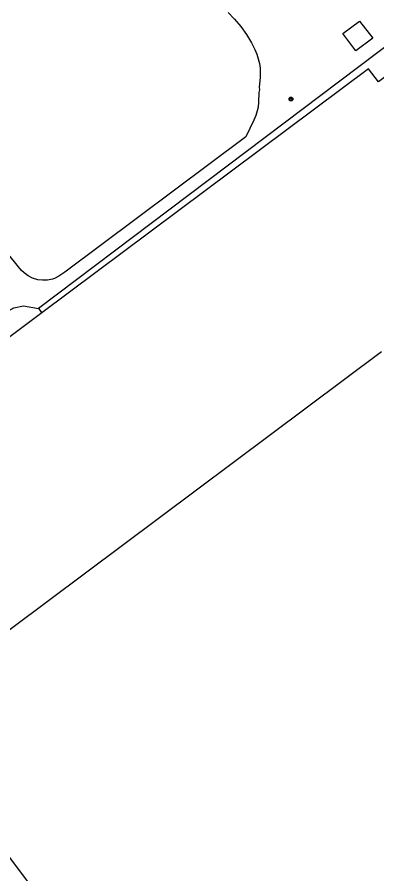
# Model space of a CAD drawing. Extents: x 130998 to 133001, y 398999 to 403002.
# Drawn here: x 131131.3 to 131205.8, y 399915.6 to 400092.8 of the extents above; entities that cross this region are included whole.
import ezdxf

# ---------------------------------------------------------------- set-up
doc = ezdxf.new("R2010")
doc.units = 0
for name, color, linetype in [('gg-afsc-hekwerk', 7, 'Continuous'), ('gg-bbg-hoofdgebouw', 7, 'Continuous'), ('gg-knt-onverhard', 7, 'Continuous'), ('gg-kwrk-kunstwerk', 7, 'Continuous'), ('gt-grn-groengrens', 7, 'Continuous'), ('gt-symb-boom', 7, 'Continuous')]:
    doc.layers.add(name, color=color, linetype=linetype)

# ---------------------------------------------------------------- blocks, each defined once
blk = doc.blocks.new('gt0-BOOM')
at = {"layer": 'gt-symb-boom'}
for radius in [0.4, 0.2]:
    blk.add_circle((0, 0), radius, dxfattribs=at)

msp = doc.modelspace()

# ---------------------------------------------------------------- linework, layer by layer
at = {"layer": 'gg-afsc-hekwerk'}
for points in [[(131214.8, 400085.88), (131206.11, 400079.44), (131204.01, 400082.1), (131136.45, 400031.66)], [(131136.45, 400031.66), (131121.38, 400020.4), (131075.66, 399982.17)]]:
    msp.add_lwpolyline(points, dxfattribs=at)
at = {"layer": 'gg-bbg-hoofdgebouw'}
msp.add_lwpolyline([(131336.13, 399850.49), (131236.57, 399776.11), (131107.17, 399949.27), (131206.75, 400023.65)], dxfattribs=at)
at = {"layer": 'gg-knt-onverhard'}
for points in [[(131174.99, 400093.75), (131176.33, 400092.38), (131177.63, 400090.85), (131178.8, 400089.22), (131179.83, 400087.49), (131180.52, 400086.09), (131180.9, 400085.16), (131181.22, 400084.2), (131181.45, 400083.23), (131181.59, 400082.24), (131181.62, 400081.3), (131181.58, 400080.31), (131181.4, 400078.3), (131181.45, 400077.74), (131181.32, 400077.2), (131181.27, 400075.19), (131181.17, 400074.2), (131181, 400073.4), (131180.7, 400072.45), (131180.32, 400071.51), (131178.67, 400068.08), (131141.21, 400040.06), (131139.96, 400039.23), (131139.06, 400038.78), (131138.62, 400038.62), (131137.63, 400038.41), (131136.61, 400038.37), (131135.6, 400038.5), (131134.51, 400038.84), (131133.61, 400039.3), (131132.8, 400039.89), (131132.25, 400040.42), (131131.59, 400041.17), (131129.33, 400043.97)], [(131124.33, 400027.82), (131128.3, 400031.37), (131130.65, 400032.66), (131132.67, 400033.09), (131135.77, 400032.56)]]:
    msp.add_lwpolyline(points, dxfattribs=at)
at = {"layer": 'gg-kwrk-kunstwerk'}
msp.add_lwpolyline([(131198.74, 400089.43), (131202.18, 400092.01), (131204.92, 400088.47), (131201.43, 400085.83), (131198.74, 400089.43)], dxfattribs=at)
at = {"layer": 'gt-grn-groengrens'}
for p, q in [((131212.64, 400090.57), (131135.77, 400032.56)), ((131135.77, 400032.56), (131136.45, 400031.66))]:
    msp.add_line(p, q, dxfattribs=at)

# ---------------------------------------------------------------- block references
at = {"layer": 'gt-symb-boom'}
msp.add_blockref('gt0-BOOM', (131187.98, 400075.87), dxfattribs=at)

doc.saveas('drawing.dxf')
